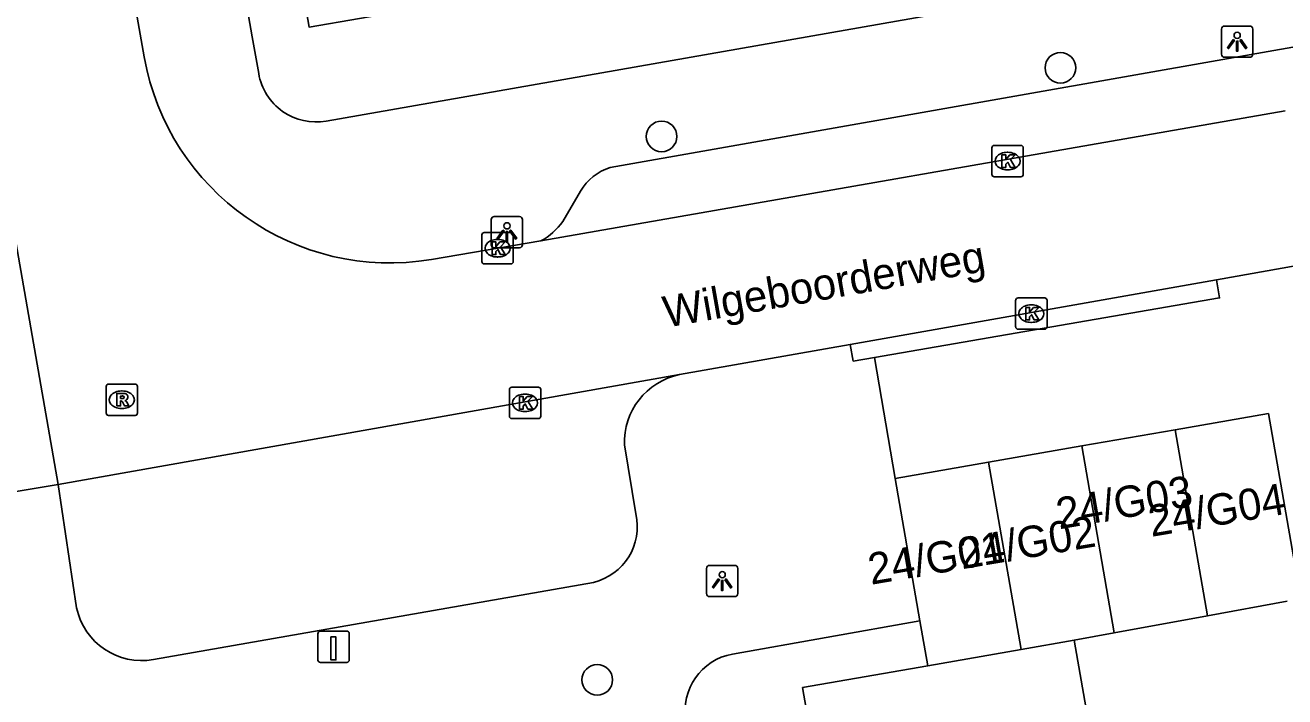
# Model space of a CAD drawing. Extents: x 162880 to 165536, y 384011 to 385179.
# Drawn here: x 164162.84 to 164203.06, y 384660.31 to 384681.75 of the extents above; entities that cross this region are included whole.
import ezdxf

# ---------------------------------------------------------------- set-up
doc = ezdxf.new("R2010")
doc.units = 0
for name, color, linetype in [('IMGEO_Boom', 7, 'Continuous'), ('IMGEO_Kolk', 7, 'Continuous'), ('IMGEO_Laadpaal', 7, 'Continuous'), ('IMGEO_Lichtpunt', 7, 'Continuous'), ('IMGEO_Openbare_ruimte_label', 7, 'Continuous'), ('IMGEO_Pand', 7, 'Continuous'), ('IMGEO_Pand_nummerreeks', 7, 'Continuous'), ('IMGEO_Rijbaan_lokaal_open', 7, 'Continuous'), ('IMGEO_Rioolput', 7, 'Continuous'), ('IMGEO_Voetpad_open', 7, 'Continuous')]:
    doc.layers.add(name, color=color, linetype=linetype)

msp = doc.modelspace()

# ---------------------------------------------------------------- linework, layer by layer
at = {"layer": 'IMGEO_Boom'}
for centre in [(164195.899, 384680.393), (164183.162, 384678.202), (164181.107, 384660.85)]:
    msp.add_circle(centre, 0.489, dxfattribs=at)
at = {"layer": 'IMGEO_Kolk'}
for p, q in [((164193.785, 384677.915), (164194.637, 384677.915)), ((164193.71, 384676.989), (164193.71, 384677.841)), ((164194.198, 384677.695), (164194.223, 384677.695)), ((164194.711, 384677.841), (164194.711, 384676.989)), ((164194.221, 384677.135), (164194.196, 384677.135)), ((164194.637, 384676.915), (164193.785, 384676.915)), ((164177.425, 384674.206), (164177.425, 384675.058)), ((164177.5, 384675.132), (164178.352, 384675.132)), ((164178.426, 384675.058), (164178.426, 384674.206)), ((164177.913, 384674.912), (164177.938, 384674.912)), ((164177.936, 384674.352), (164177.911, 384674.352)), ((164178.352, 384674.132), (164177.5, 384674.132)), ((164194.544, 384673.044), (164195.396, 384673.044)), ((164194.469, 384672.118), (164194.469, 384672.97)), ((164194.957, 384672.824), (164194.982, 384672.824)), ((164195.47, 384672.97), (164195.47, 384672.118)), ((164194.98, 384672.264), (164194.955, 384672.264)), ((164195.396, 384672.044), (164194.544, 384672.044)), ((164178.3, 384669.269), (164178.3, 384670.121)), ((164178.375, 384670.195), (164179.227, 384670.195)), ((164178.788, 384669.975), (164178.813, 384669.975)), ((164179.301, 384670.121), (164179.301, 384669.269)), ((164178.811, 384669.415), (164178.786, 384669.415)), ((164179.227, 384669.195), (164178.375, 384669.195))]:
    msp.add_line(p, q, dxfattribs=at)
for points in [[(164193.785, 384677.915), (164194.637, 384677.915)], [(164193.71, 384676.989), (164193.71, 384677.841)], [(164194.031, 384677.615), (164194.154, 384677.615), (164194.154, 384677.464), (164194.284, 384677.615), (164194.448, 384677.615), (164194.302, 384677.464), (164194.455, 384677.215), (164194.303, 384677.215), (164194.218, 384677.379), (164194.154, 384677.312), (164194.154, 384677.215), (164194.031, 384677.215), (164194.031, 384677.615)], [(164194.711, 384677.841), (164194.711, 384676.989)], [(164194.637, 384676.915), (164193.785, 384676.915)], [(164177.425, 384674.206), (164177.425, 384675.058)], [(164177.5, 384675.132), (164178.352, 384675.132)], [(164178.426, 384675.058), (164178.426, 384674.206)], [(164177.746, 384674.832), (164177.869, 384674.832), (164177.869, 384674.681), (164177.999, 384674.832), (164178.163, 384674.832), (164178.017, 384674.681), (164178.17, 384674.432), (164178.018, 384674.432), (164177.933, 384674.596), (164177.869, 384674.529), (164177.869, 384674.432), (164177.746, 384674.432), (164177.746, 384674.832)], [(164178.352, 384674.132), (164177.5, 384674.132)], [(164194.544, 384673.044), (164195.396, 384673.044)], [(164194.469, 384672.118), (164194.469, 384672.97)], [(164194.79, 384672.744), (164194.913, 384672.744), (164194.913, 384672.593), (164195.043, 384672.744), (164195.207, 384672.744), (164195.061, 384672.593), (164195.214, 384672.344), (164195.062, 384672.344), (164194.977, 384672.508), (164194.913, 384672.441), (164194.913, 384672.344), (164194.79, 384672.344), (164194.79, 384672.744)], [(164195.47, 384672.97), (164195.47, 384672.118)], [(164195.396, 384672.044), (164194.544, 384672.044)], [(164178.3, 384669.269), (164178.3, 384670.121)], [(164178.375, 384670.195), (164179.227, 384670.195)], [(164178.621, 384669.895), (164178.744, 384669.895), (164178.744, 384669.744), (164178.874, 384669.895), (164179.038, 384669.895), (164178.892, 384669.744), (164179.045, 384669.495), (164178.893, 384669.495), (164178.808, 384669.659), (164178.744, 384669.592), (164178.744, 384669.495), (164178.621, 384669.495), (164178.621, 384669.895)], [(164179.301, 384670.121), (164179.301, 384669.269)], [(164179.227, 384669.195), (164178.375, 384669.195)]]:
    msp.add_lwpolyline(points, dxfattribs=at)
for centre, start, end in [((164193.787, 384677.839), 91.552, 178.448), ((164193.787, 384677.839), 91.552, 178.448), ((164194.635, 384677.839), 1.552, 88.448), ((164194.635, 384677.839), 1.552, 88.448), ((164193.787, 384676.991), 181.552, 268.448), ((164193.787, 384676.991), 181.552, 268.448), ((164194.635, 384676.991), 271.552, 358.448), ((164194.635, 384676.991), 271.552, 358.448), ((164177.502, 384675.056), 91.552, 178.448), ((164177.502, 384675.056), 91.552, 178.448), ((164178.35, 384675.056), 1.552, 88.448), ((164178.35, 384675.056), 1.552, 88.448), ((164177.502, 384674.208), 181.552, 268.448), ((164177.502, 384674.208), 181.552, 268.448), ((164178.35, 384674.208), 271.552, 358.448), ((164178.35, 384674.208), 271.552, 358.448), ((164194.546, 384672.968), 91.552, 178.448), ((164194.546, 384672.968), 91.552, 178.448), ((164195.394, 384672.968), 1.552, 88.448), ((164195.394, 384672.968), 1.552, 88.448), ((164194.546, 384672.12), 181.552, 268.448), ((164194.546, 384672.12), 181.552, 268.448), ((164195.394, 384672.12), 271.552, 358.448), ((164195.394, 384672.12), 271.552, 358.448), ((164178.377, 384670.119), 91.552, 178.448), ((164178.377, 384670.119), 91.552, 178.448), ((164179.225, 384670.119), 1.552, 88.448), ((164179.225, 384670.119), 1.552, 88.448), ((164178.377, 384669.271), 181.552, 268.448), ((164178.377, 384669.271), 181.552, 268.448), ((164179.225, 384669.271), 271.552, 358.448), ((164179.225, 384669.271), 271.552, 358.448)]:
    msp.add_arc(centre, 0.0765, start, end, dxfattribs=at)
for centre, major_axis, ratio, start_param, end_param in [((164194.197, 384677.415), (-0.387, 0.002), 0.722429, 4.712389, 7.853982), ((164194.222, 384677.415), (-0.39, 0.002), 0.717154, 1.570796, 4.712389), ((164177.912, 384674.632), (-0.387, 0.002), 0.722429, 4.712389, 7.853982), ((164177.937, 384674.632), (-0.39, 0.002), 0.717154, 1.570796, 4.712389), ((164194.956, 384672.544), (-0.387, 0.002), 0.722429, 4.712389, 7.853982), ((164194.981, 384672.544), (-0.39, 0.002), 0.717154, 1.570796, 4.712389), ((164178.787, 384669.695), (-0.387, 0.002), 0.722429, 4.712389, 7.853982), ((164178.812, 384669.695), (-0.39, 0.002), 0.717154, 1.570796, 4.712389)]:
    msp.add_ellipse(centre, major_axis=major_axis, ratio=ratio, start_param=start_param, end_param=end_param, dxfattribs=at)
at = {"layer": 'IMGEO_Laadpaal'}
for p, q in [((164172.188, 384662.324), (164172.188, 384661.483)), ((164172.188, 384662.324), (164172.188, 384661.483)), ((164173.104, 384662.408), (164172.263, 384662.408)), ((164173.104, 384662.408), (164172.263, 384662.408)), ((164173.188, 384661.492), (164173.188, 384662.333)), ((164173.188, 384661.492), (164173.188, 384662.333)), ((164172.272, 384661.408), (164173.113, 384661.408)), ((164172.272, 384661.408), (164173.113, 384661.408))]:
    msp.add_line(p, q, dxfattribs=at)
msp.add_lwpolyline([(164172.603, 384662.221), (164172.763, 384662.221), (164172.763, 384661.488), (164172.603, 384661.488), (164172.603, 384662.221)], dxfattribs=at)
for centre, start, end in [((164172.266, 384662.33), 92.4484, 184.2845), ((164172.266, 384662.33), 92.4484, 184.2845), ((164173.11, 384662.33), 2.4484, 94.2845), ((164173.11, 384662.33), 2.4484, 94.2845), ((164172.266, 384661.486), 182.4484, 274.2845), ((164172.266, 384661.486), 182.4484, 274.2845), ((164173.11, 384661.486), 272.4484, 4.2845), ((164173.11, 384661.486), 272.4484, 4.2845)]:
    msp.add_arc(centre, 0.0779, start, end, dxfattribs=at)
at = {"layer": 'IMGEO_Lichtpunt'}
for p, q in [((164201.043, 384681.631), (164201.043, 384680.824)), ((164201.043, 384681.631), (164201.043, 384680.824)), ((164201.945, 384681.726), (164201.137, 384681.726)), ((164201.945, 384681.726), (164201.137, 384681.726)), ((164202.039, 384680.824), (164202.039, 384681.631)), ((164202.039, 384680.824), (164202.039, 384681.631)), ((164201.137, 384680.73), (164201.945, 384680.73)), ((164201.137, 384680.73), (164201.945, 384680.73)), ((164177.723, 384675.55), (164177.723, 384674.743)), ((164177.723, 384675.55), (164177.723, 384674.743)), ((164178.625, 384675.645), (164177.817, 384675.645)), ((164178.625, 384675.645), (164177.817, 384675.645)), ((164178.719, 384674.743), (164178.719, 384675.55)), ((164178.719, 384674.743), (164178.719, 384675.55)), ((164177.817, 384674.649), (164178.625, 384674.649)), ((164177.817, 384674.649), (164178.625, 384674.649)), ((164184.599, 384664.41), (164184.599, 384663.603)), ((164184.599, 384664.41), (164184.599, 384663.603)), ((164185.501, 384664.505), (164184.693, 384664.505)), ((164185.501, 384664.505), (164184.693, 384664.505)), ((164185.595, 384663.603), (164185.595, 384664.41)), ((164185.595, 384663.603), (164185.595, 384664.41)), ((164184.693, 384663.509), (164185.501, 384663.509)), ((164184.693, 384663.509), (164185.501, 384663.509))]:
    msp.add_line(p, q, dxfattribs=at)
for points in [[(164201.417, 384681.295), (164201.456, 384681.267), (164201.268, 384681.005), (164201.23, 384681.032), (164201.417, 384681.295)], [(164201.519, 384681.247), (164201.566, 384681.247), (164201.566, 384680.925), (164201.519, 384680.925), (164201.519, 384681.247)], [(164201.629, 384681.267), (164201.667, 384681.294), (164201.854, 384681.032), (164201.815, 384681.004), (164201.629, 384681.267)], [(164178.097, 384675.214), (164178.136, 384675.186), (164177.948, 384674.924), (164177.91, 384674.951), (164178.097, 384675.214)], [(164178.199, 384675.166), (164178.246, 384675.166), (164178.246, 384674.844), (164178.199, 384674.844), (164178.199, 384675.166)], [(164178.309, 384675.186), (164178.347, 384675.213), (164178.534, 384674.951), (164178.495, 384674.923), (164178.309, 384675.186)], [(164184.973, 384664.074), (164185.012, 384664.046), (164184.824, 384663.784), (164184.786, 384663.811), (164184.973, 384664.074)], [(164185.075, 384664.026), (164185.122, 384664.026), (164185.122, 384663.704), (164185.075, 384663.704), (164185.075, 384664.026)], [(164185.185, 384664.046), (164185.223, 384664.073), (164185.41, 384663.811), (164185.371, 384663.783), (164185.185, 384664.046)]]:
    msp.add_lwpolyline(points, dxfattribs=at)
for centre in [(164201.542, 384681.429), (164178.222, 384675.348), (164185.098, 384664.208)]:
    msp.add_circle(centre, 0.0994, dxfattribs=at)
for centre, start, end in [((164201.137, 384681.631), 90, 180), ((164201.137, 384681.631), 90, 180), ((164201.945, 384681.631), 0, 90), ((164201.945, 384681.631), 0, 90), ((164201.137, 384680.824), 180, 270), ((164201.137, 384680.824), 180, 270), ((164201.945, 384680.824), 270, 0), ((164201.945, 384680.824), 270, 360), ((164177.817, 384675.55), 90, 180), ((164177.817, 384675.55), 90, 180), ((164178.625, 384675.55), 0, 90), ((164178.625, 384675.55), 0, 90), ((164177.817, 384674.743), 180, 270), ((164177.817, 384674.743), 180, 270), ((164178.625, 384674.743), 270, 0), ((164178.625, 384674.743), 270, 360), ((164184.693, 384664.41), 90, 180), ((164184.693, 384664.41), 90, 180), ((164185.501, 384664.41), 0, 90), ((164185.501, 384664.41), 0, 90), ((164184.693, 384663.603), 180, 270), ((164184.693, 384663.603), 180, 270), ((164185.501, 384663.603), 270, 0), ((164185.501, 384663.603), 270, 360)]:
    msp.add_arc(centre, 0.0946, start, end, dxfattribs=at)
at = {"layer": 'IMGEO_Pand'}
for points in [[(164178.341, 384682.806), (164171.904, 384681.696), (164170.388, 384690.49), (164175.316, 384691.34), (164176.826, 384691.6)], [(164203.572, 384663.439), (164202.542, 384669.355), (164199.562, 384668.836)], [(164199.562, 384668.836), (164196.582, 384668.318)], [(164200.596, 384662.896), (164199.562, 384668.836)], [(164196.582, 384668.318), (164193.601, 384667.799)], [(164196.582, 384668.318), (164197.62, 384662.348)], [(164193.601, 384667.799), (164190.621, 384667.28)], [(164193.601, 384667.799), (164194.642, 384661.817)], [(164191.412, 384662.737), (164190.621, 384667.28)], [(164200.596, 384662.896), (164203.141, 384663.364)], [(164191.662, 384661.298), (164191.412, 384662.737)], [(164197.62, 384662.348), (164200.596, 384662.896)], [(164197.62, 384662.348), (164196.341, 384662.113)], [(164194.642, 384661.817), (164191.662, 384661.298)], [(164196.341, 384662.113), (164194.642, 384661.817)], [(164196.341, 384662.113), (164197.496, 384655.482)], [(164188.817, 384653.97), (164187.662, 384660.602), (164191.662, 384661.298)]]:
    msp.add_lwpolyline(points, dxfattribs=at)
at = {"layer": 'IMGEO_Rijbaan_lokaal_open'}
for points in [[(164163.891, 384667.091), (164157.856, 384701.625)], [(164165.954, 384684.62), (164166.642, 384680.739)], [(164203.08, 384679.021), (164179.308, 384674.868)], [(164175.813, 384674.275), (164179.308, 384674.868)], [(164200.878, 384673.627), (164203.937, 384674.168)], [(164200.878, 384673.627), (164189.189, 384671.562)], [(164189.189, 384671.562), (164183.735, 384670.596)], [(164163.891, 384667.091), (164183.735, 384670.596)]]:
    msp.add_lwpolyline(points, dxfattribs=at)
msp.add_arc((164174.487, 384682.132), 7.968, 190.0677, 279.5776, dxfattribs=at)
at = {"layer": 'IMGEO_Rioolput'}
for p, q in [((164165.423, 384669.369), (164165.423, 384670.221)), ((164165.498, 384670.295), (164166.35, 384670.295)), ((164166.424, 384670.221), (164166.424, 384669.369)), ((164165.911, 384670.075), (164165.936, 384670.075)), ((164165.934, 384669.515), (164165.909, 384669.515)), ((164166.35, 384669.295), (164165.498, 384669.295))]:
    msp.add_line(p, q, dxfattribs=at)
for points in [[(164165.423, 384669.369), (164165.423, 384670.221)], [(164165.498, 384670.295), (164166.35, 384670.295)], [(164166.424, 384670.221), (164166.424, 384669.369)], [(164166.012, 384669.993), (164165.76, 384669.995), (164165.76, 384669.595)], [(164165.938, 384669.914), (164165.884, 384669.914), (164165.884, 384669.833)], [(164165.884, 384669.833), (164165.936, 384669.833)], [(164165.76, 384669.595), (164165.884, 384669.595), (164165.884, 384669.757), (164165.895, 384669.757)], [(164165.942, 384669.728), (164166.013, 384669.595), (164166.153, 384669.595), (164166.088, 384669.721)], [(164166.35, 384669.295), (164165.498, 384669.295)]]:
    msp.add_lwpolyline(points, dxfattribs=at)
for centre, radius, start, end in [((164165.5, 384670.219), 0.0765, 91.552, 178.448), ((164165.5, 384670.219), 0.0765, 91.552, 178.448), ((164166.348, 384670.219), 0.0765, 1.552, 88.448), ((164166.348, 384670.219), 0.0765, 1.552, 88.448), ((164165.92, 384670.022), 0.19, 274.7715, 282.9687), ((164165.944, 384669.818), 0.0964, 77.0061, 93.1865), ((164165.958, 384669.875), 0.0378, 276.6634, 79.6772), ((164166.011, 384669.883), 0.109, 350.3612, 89.416), ((164166.009, 384669.883), 0.112, 277.5842, 350.9817), ((164165.894, 384669.704), 0.0533, 26.0293, 88.6989), ((164165.993, 384669.668), 0.108, 29.5134, 73.7905), ((164165.5, 384669.371), 0.0765, 181.552, 268.448), ((164165.5, 384669.371), 0.0765, 181.552, 268.448), ((164166.348, 384669.371), 0.0765, 271.552, 358.448), ((164166.348, 384669.371), 0.0765, 271.552, 358.448)]:
    msp.add_arc(centre, radius, start, end, dxfattribs=at)
for centre, major_axis, ratio, start_param, end_param in [((164165.91, 384669.795), (-0.387, 0.002), 0.722429, 4.712389, 7.853982), ((164165.935, 384669.795), (-0.39, 0.002), 0.717154, 1.570796, 4.712389)]:
    msp.add_ellipse(centre, major_axis=major_axis, ratio=ratio, start_param=start_param, end_param=end_param, dxfattribs=at)
at = {"layer": 'IMGEO_Voetpad_open'}
for points in [[(164166.836, 384699.996), (164166.91, 384699.575), (164170.09, 384681.379), (164170.295, 384680.208)], [(164172.454, 384678.692), (164223.21, 384687.599)], [(164181.523, 384677.212), (164224.332, 384684.766)], [(164180.004, 384675.486), (164180.577, 384676.456)], [(164189.961, 384671.148), (164200.981, 384673.046), (164200.878, 384673.627)], [(164189.189, 384671.562), (164189.283, 384671.031), (164189.961, 384671.148)], [(164190.621, 384667.28), (164189.961, 384671.148)], [(164181.974, 384668.35), (164182.341, 384666.151)], [(164160.955, 384666.6), (164163.891, 384667.091)], [(164164.481, 384663.146), (164163.891, 384667.091)], [(164180.983, 384663.962), (164166.936, 384661.497)], [(164185.425, 384661.672), (164191.412, 384662.737)]]:
    msp.add_lwpolyline(points, dxfattribs=at)
for centre, radius, start, end in [((164172.131, 384680.527), 1.863, 189.85, 279.9987), ((164182.019, 384675.621), 1.666, 107.324, 149.9365), ((164178.378, 384676.616), 1.98, 298.007, 325.1987), ((164184.183, 384668.431), 2.211, 101.6947, 182.1081), ((164180.554, 384665.744), 1.833, 283.5495, 12.8217), ((164166.563, 384663.593), 2.129, 192.1214, 280.1008), ((164185.745, 384659.869), 1.831, 100.0563, 190.0467)]:
    msp.add_arc(centre, radius, start, end, dxfattribs=at)

# ---------------------------------------------------------------- texts
at = {"layer": 'IMGEO_Openbare_ruimte_label'}
msp.add_text('Wilgeboorderweg', height=1, rotation=10.0179, dxfattribs=at).set_placement((164183.309, 384672.094))
at = {"layer": 'IMGEO_Pand_nummerreeks'}
for s, rotation, p in [('24/G03', 9.8609, (164195.857, 384665.654)), ('24/G04', 9.6974, (164198.801, 384665.414)), ('24/G02', 9.6974, (164192.754, 384664.38)), ('24/G01', 9.6974, (164189.848, 384663.884))]:
    msp.add_text(s, height=1, rotation=rotation, dxfattribs=at).set_placement(p)

doc.saveas('drawing.dxf')
